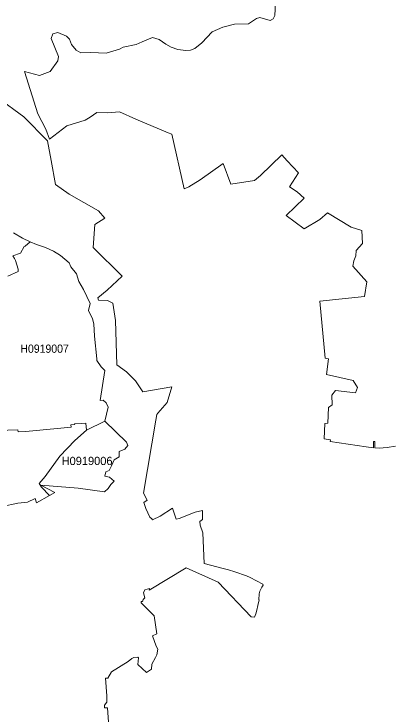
# Model space of a CAD drawing. Extents: x 369010 to 739155, y 6377141 to 6616555.
# Drawn here: x 679237 to 683842, y 6410031 to 6418517 of the extents above; entities that cross this region are included whole.
import ezdxf
from ezdxf.enums import TextEntityAlignment as Align

# ---------------------------------------------------------------- set-up
doc = ezdxf.new("R2010")
doc.units = 0
doc.header["$LTSCALE"] = 40
doc.layers.add('1', color=7, linetype='Continuous', lineweight=13)
doc.layers.add('2', color=7, linetype='Continuous')

msp = doc.modelspace()

# ---------------------------------------------------------------- linework, layer by layer
at = {"layer": '1'}
for points in [[(682405.6, 6418651.87), (682399.97, 6418497.29), (682376.3, 6418457.9), (682342.21, 6418437.88), (682216.42, 6418474.62), (682175.71, 6418460.39), (682080.71, 6418398.65), (681908.26, 6418395.18), (681765.92, 6418358.43), (681637.16, 6418301), (681513.2, 6418165.95), (681428.29, 6418097.6), (681377.15, 6418079.89), (681318.4, 6418073.77), (681224.06, 6418084.36), (681140.48, 6418112.5), (681077.76, 6418150.89), (680995.17, 6418206.5), (680913.58, 6418230.83), (680790.61, 6418180.52), (680715.63, 6418145.43), (680561.05, 6418116.14), (680515.04, 6418091.48), (680352.02, 6418040.01), (680166.82, 6418048.61), (680047.33, 6418046.96), (679988.58, 6418079.73), (679934.12, 6418145.27), (679910.79, 6418209.98), (679873.88, 6418246.39), (679769.61, 6418292.4), (679705.73, 6418275.52), (679686.7, 6418220.57), (679776.9, 6418002.44), (679768.62, 6417946.83), (679675.44, 6417819.55), (679547.18, 6417770.9), (679365.95, 6417818.23), (679525.33, 6417305.5), (679622.65, 6417120.3), (679668.82, 6416997.83), (679877.03, 6417160.68), (680100.13, 6417231.19), (680161.53, 6417264.29), (680241.96, 6417321.72)], [(680913.58, 6418230.83), (680995.17, 6418206.5), (681077.76, 6418150.89), (681140.48, 6418112.5), (681224.06, 6418084.36), (681318.4, 6418073.77), (681377.15, 6418079.89), (681428.29, 6418097.6), (681513.2, 6418165.95), (681637.16, 6418301), (681765.92, 6418358.43), (681908.26, 6418395.18), (682080.71, 6418398.65), (682175.71, 6418460.39), (682216.42, 6418474.62), (682342.21, 6418437.88), (682376.3, 6418457.9), (682399.97, 6418497.29), (682405.6, 6418651.87)], [(683858.56, 6413276.8), (683760.74, 6413260.75), (683662.6, 6413253.46), (683611.13, 6413255.45), (683609.14, 6413334.06), (683592.59, 6413334.73), (683595.74, 6413256.94), (683503.55, 6413267.7), (683067.61, 6413334.89), (683073.24, 6413353.1), (682994.62, 6413367.5), (683004.06, 6413550.87), (683038.32, 6413557.16), (683046.43, 6413744.85), (683091.44, 6413779.1), (683089.29, 6413897.44), (683133.98, 6413954.04), (683373.63, 6413922.1), (683398.79, 6413986.81), (683348.14, 6414074.69), (683024.91, 6414144.7), (683048.74, 6414335.36), (683007.86, 6414343.8), (682941.5, 6415035.61), (683485.67, 6415093.54), (683513.65, 6415270.63), (683342.68, 6415461.45), (683353.93, 6415526), (683379.75, 6415586.9), (683382.57, 6415648.97), (683460.35, 6415735.03), (683453.24, 6415893.25), (683324.64, 6415933.64), (683037.66, 6416105.43), (682944.81, 6416023.34), (682753.98, 6415912.78), (682536.18, 6416075.47), (682754.15, 6416282.85), (682669.57, 6416362.29), (682576.23, 6416421.54), (682685.13, 6416591.35), (682546.77, 6416735.01), (682484.21, 6416808.32), (682224.7, 6416558.25), (682149.89, 6416496.18), (681863.24, 6416452.66), (681772.87, 6416705.71), (681492.18, 6416505.62), (681353.98, 6416420.05), (681300.69, 6416396.72), (681150.91, 6417061.55), (681103.74, 6417075.28), (680712.16, 6417242.77), (680515.54, 6417330.32), (680368.9, 6417318.41), (680241.96, 6417321.72), (680161.53, 6417264.29), (680100.13, 6417231.19), (679877.03, 6417160.68), (679668.82, 6416997.83), (679622.65, 6417120.3), (679525.33, 6417305.5), (679365.95, 6417818.23), (679547.18, 6417770.9), (679675.44, 6417819.55), (679768.62, 6417946.83), (679776.9, 6418002.44), (679686.7, 6418220.57), (679705.73, 6418275.52), (679769.61, 6418292.4), (679873.88, 6418246.39), (679910.79, 6418209.98), (679934.12, 6418145.27), (679988.58, 6418079.73), (680047.33, 6418046.96), (680166.82, 6418048.61), (680352.02, 6418040.01), (680515.04, 6418091.48), (680561.05, 6418116.14), (680715.63, 6418145.43), (680790.61, 6418180.52), (680913.58, 6418230.83)], [(680980.77, 6413679.64), (681093.81, 6413806.58), (681150.91, 6413998.23), (680798.06, 6413936.33), (680710.17, 6414068.07), (680599.62, 6414178.8), (680481.78, 6414264.03), (680467.38, 6414802.42), (680435.11, 6415010.45), (680368.9, 6415043.72), (680262.82, 6415048.85), (680254.21, 6415075.17), (680366.75, 6415168.51), (680549.47, 6415336.83), (680195.79, 6415684.72), (680216.81, 6415966.24), (680336.13, 6416041.38), (680260.33, 6416130.09), (679905.82, 6416332.83), (679739.33, 6416451.5), (679688.19, 6416739.47), (679643.17, 6416980.94), (679355.85, 6417271.57), (679034.28, 6417505.43)], [(679034.28, 6417505.43), (679355.85, 6417271.57), (679643.17, 6416980.94), (679688.19, 6416739.47), (679739.33, 6416451.5), (679905.82, 6416332.83), (680260.33, 6416130.09), (680336.13, 6416041.38), (680216.81, 6415966.24), (680195.79, 6415684.72), (680549.47, 6415336.83), (680366.75, 6415168.51), (680254.21, 6415075.17), (680262.82, 6415048.85), (680368.9, 6415043.72), (680435.11, 6415010.45), (680467.38, 6414802.42), (680481.78, 6414264.03), (680599.62, 6414178.8), (680710.17, 6414068.07), (680798.06, 6413936.33), (681150.91, 6413998.23), (681093.81, 6413806.58), (680980.77, 6413679.64), (680968.69, 6413660.27), (680956.77, 6413594.07), (680806.5, 6412709.78), (680849.2, 6412621.4), (680811.96, 6412594.26), (680832.81, 6412523.59), (680881.97, 6412417.67), (680907.12, 6412398.3), (680917.38, 6412383.08), (681007.42, 6412428.1), (681157.86, 6412526.07), (681202.88, 6412391.52), (681238.13, 6412400.29), (681431.77, 6412476.09), (681521.47, 6412497.94), (681523.13, 6412387.55), (681488.21, 6412362.72), (681492.68, 6412318.86), (681525.45, 6412227.84), (681543.15, 6411854.62), (681770.06, 6411796.37), (681836.43, 6411777.83), (681911.73, 6411755.65), (682054.23, 6411707.49), (682099.91, 6411687.3), (682254.49, 6411602.89), (682255.65, 6411591.8), (682241.58, 6411569.13), (682218.08, 6411520.64), (682208.81, 6411488.53), (682202.36, 6411415.21), (682209.31, 6411414.55), (682190.94, 6411347.69), (682180.51, 6411288.77), (682167.27, 6411243.58), (682151.71, 6411203.7), (682111.83, 6411209.66), (681710.64, 6411628.88), (681324.19, 6411804.64), (680876.34, 6411531.39), (680873.69, 6411536.86), (680879.48, 6411552.91), (680824.37, 6411536.53), (680805.01, 6411500.28), (680821.23, 6411437.55), (680803.19, 6411417.2), (680798.88, 6411402.47), (680790.28, 6411396.51), (680779.85, 6411394.03), (680777.2, 6411378.47), (680936.09, 6411221.74), (680966.04, 6411000.62), (680915.89, 6410977.78), (680959.92, 6410854.81), (680979.94, 6410817.91), (680968.19, 6410747.73), (680953.46, 6410716.95), (680909.27, 6410634.53), (680903.32, 6410573.95), (680841.91, 6410534.73), (680736.49, 6410630.56), (680744.76, 6410712.98), (680737.98, 6410719.43), (680688.99, 6410714.47), (680665.82, 6410703.05), (680622.29, 6410667.3), (680420.21, 6410542.84), (680372.38, 6410465.88), (680347.39, 6410465.38), (680360.96, 6410252.71), (680360.46, 6410174.1), (680333.32, 6410139.84), (680335.14, 6410106.9), (680369.23, 6410106.9)], [(680241.96, 6417321.72), (680368.9, 6417318.41), (680515.54, 6417330.32), (680712.16, 6417242.77), (681103.74, 6417075.28), (681150.91, 6417061.55), (681300.69, 6416396.72), (681353.98, 6416420.05), (681492.18, 6416505.62), (681772.87, 6416705.71), (681863.24, 6416452.66), (682149.89, 6416496.18), (682224.7, 6416558.25), (682484.21, 6416808.32), (682546.77, 6416735.01), (682685.13, 6416591.35), (682576.23, 6416421.54), (682669.57, 6416362.29), (682754.15, 6416282.85), (682536.18, 6416075.47), (682753.98, 6415912.78), (682944.81, 6416023.34), (683037.66, 6416105.43), (683324.64, 6415933.64), (683453.24, 6415893.25), (683460.35, 6415735.03), (683382.57, 6415648.97), (683379.75, 6415586.9), (683353.93, 6415526), (683342.68, 6415461.45), (683513.65, 6415270.63), (683485.67, 6415093.54), (682941.5, 6415035.61), (683007.86, 6414343.8), (683048.74, 6414335.36), (683024.91, 6414144.7), (683348.14, 6414074.69), (683398.79, 6413986.81), (683373.63, 6413922.1), (683133.98, 6413954.04), (683089.29, 6413897.44), (683091.44, 6413779.1), (683046.43, 6413744.85), (683038.32, 6413557.16), (683004.06, 6413550.87), (682994.62, 6413367.5), (683073.24, 6413353.1), (683067.61, 6413334.89), (683503.55, 6413267.7), (683595.74, 6413256.94), (683592.59, 6413334.73), (683609.14, 6413334.06), (683611.13, 6413255.45), (683662.6, 6413253.46), (683760.74, 6413260.75), (683858.56, 6413276.8)], [(679229.24, 6415862.97), (679338.48, 6415797.92), (679434.14, 6415756.22), (679509.44, 6415723.28), (679620.66, 6415684.88), (679716.16, 6415640.86), (679798.91, 6415589.88), (679906.65, 6415502), (679927.17, 6415452.85), (679992.71, 6415366.12), (680021.84, 6415272.61), (680077.95, 6415177.45), (680159.38, 6415007.14), (680139.02, 6414922.57), (680189.66, 6414822.94), (680203.4, 6414759.05), (680213.5, 6414610.76), (680240.97, 6414334.87), (680241.8, 6414315.17), (680293.93, 6414239.7), (680335.97, 6414196.84), (680283.17, 6413832.89), (680316.77, 6413835.05), (680354.01, 6413804.43), (680379.33, 6413749.15), (680338.12, 6413582.15), (680600.44, 6413327.28), (680617.66, 6413285.57), (680579.42, 6413242.54), (680509.91, 6413214.07), (680509.91, 6413148.53), (680449.5, 6413112.95), (680417.73, 6413037.32), (680390.75, 6412984.02), (680348.55, 6412964.82), (680337.95, 6412914.18), (680396.05, 6412899.95), (680449.01, 6412855.1), (680409.95, 6412811.9), (680379.99, 6412763.24), (680333.65, 6412723.02), (680015.88, 6412769.03), (679563.23, 6412805.11), (679731.38, 6412715.58), (679665.84, 6412678.83), (679511.1, 6412592.44), (679494.38, 6412642.75), (679398.55, 6412600.39), (679283.2, 6412584.83), (678899.39, 6412506.54)], [(679162.71, 6415338.32), (679288.99, 6415394.59), (679287.34, 6415421.73), (679253.08, 6415528.65), (679244.64, 6415550.82), (679223.45, 6415583.43), (679316.3, 6415618.19), (679358.5, 6415696.3), (679372.4, 6415703.09), (679434.14, 6415756.22), (679338.48, 6415797.92), (679229.24, 6415862.97)], [(679036.93, 6413468.12), (679284.02, 6413474.25), (679286.18, 6413450.91), (679382.17, 6413456.21), (679929.82, 6413508.01), (679927.17, 6413535.32), (679972.69, 6413539.45), (679971.86, 6413548.06), (680060.4, 6413553.52), (680108.73, 6413558.16), (680115.02, 6413472.09), (680338.12, 6413582.15), (680379.33, 6413749.15), (680354.01, 6413804.43), (680316.77, 6413835.05), (680283.17, 6413832.89), (680335.97, 6414196.84), (680293.93, 6414239.7), (680241.8, 6414315.17), (680240.97, 6414334.87), (680213.5, 6414610.76), (680203.4, 6414759.05), (680189.66, 6414822.94), (680139.02, 6414922.57), (680159.38, 6415007.14), (680077.95, 6415177.45), (680021.84, 6415272.61), (679992.71, 6415366.12), (679927.17, 6415452.85), (679906.65, 6415502), (679798.91, 6415589.88), (679716.16, 6415640.86), (679620.66, 6415684.88), (679509.44, 6415723.28), (679434.14, 6415756.22), (679372.4, 6415703.09), (679358.5, 6415696.3), (679316.3, 6415618.19), (679223.45, 6415583.43), (679244.64, 6415550.82), (679253.08, 6415528.65), (679287.34, 6415421.73), (679288.99, 6415394.59), (679162.71, 6415338.32)], [(680395.55, 6409757.36), (680369.23, 6410106.9), (680335.14, 6410106.9), (680333.32, 6410139.84), (680360.46, 6410174.1), (680360.96, 6410252.71), (680347.39, 6410465.38), (680372.38, 6410465.88), (680420.21, 6410542.84), (680622.29, 6410667.3), (680665.82, 6410703.05), (680688.99, 6410714.47), (680737.98, 6410719.43), (680744.76, 6410712.98), (680736.49, 6410630.56), (680841.91, 6410534.73), (680903.32, 6410573.95), (680909.27, 6410634.53), (680953.46, 6410716.95), (680968.19, 6410747.73), (680979.94, 6410817.91), (680959.92, 6410854.81), (680915.89, 6410977.78), (680966.04, 6411000.62), (680936.09, 6411221.74), (680777.2, 6411378.47), (680779.85, 6411394.03), (680790.28, 6411396.51), (680798.88, 6411402.47), (680803.19, 6411417.2), (680821.23, 6411437.55), (680805.01, 6411500.28), (680824.37, 6411536.53), (680879.48, 6411552.91), (680873.69, 6411536.86), (680876.34, 6411531.39), (681324.19, 6411804.64), (681710.64, 6411628.88), (682111.83, 6411209.66), (682151.71, 6411203.7), (682167.27, 6411243.58), (682180.51, 6411288.77), (682190.94, 6411347.69), (682209.31, 6411414.55), (682202.36, 6411415.21), (682208.81, 6411488.53), (682218.08, 6411520.64), (682241.58, 6411569.13), (682255.65, 6411591.8), (682254.49, 6411602.89), (682099.91, 6411687.3), (682054.23, 6411707.49), (681911.73, 6411755.65), (681836.43, 6411777.83), (681770.06, 6411796.37), (681543.15, 6411854.62), (681525.45, 6412227.84), (681492.68, 6412318.86), (681488.21, 6412362.72), (681523.13, 6412387.55), (681521.47, 6412497.94), (681431.77, 6412476.09), (681238.13, 6412400.29), (681202.88, 6412391.52), (681157.86, 6412526.07), (681007.42, 6412428.1), (680917.38, 6412383.08), (680907.12, 6412398.3), (680881.97, 6412417.67), (680832.81, 6412523.59), (680811.96, 6412594.26), (680849.2, 6412621.4), (680806.5, 6412709.78), (680956.77, 6413594.07), (680968.69, 6413660.27), (680980.77, 6413679.64)], [(678899.39, 6412506.54), (679283.2, 6412584.83), (679398.55, 6412600.39), (679494.38, 6412642.75), (679511.1, 6412592.44), (679665.84, 6412678.83), (679571.17, 6412780.95), (679542.38, 6412826.79), (679613.54, 6412908.55), (679792.78, 6413154.66), (679974.18, 6413346.97), (680115.02, 6413472.09), (680108.73, 6413558.16), (680060.4, 6413553.52), (679971.86, 6413548.06), (679972.69, 6413539.45), (679927.17, 6413535.32), (679929.82, 6413508.01), (679382.17, 6413456.21), (679286.18, 6413450.91), (679284.02, 6413474.25), (679036.93, 6413468.12)], [(680369.23, 6410106.9), (680395.55, 6409757.36)]]:
    msp.add_lwpolyline(points, dxfattribs=at)
msp.add_lwpolyline([(680338.12, 6413582.15), (680115.02, 6413472.09), (679974.18, 6413346.97), (679792.78, 6413154.66), (679613.54, 6412908.55), (679542.38, 6412826.79), (679571.17, 6412780.95), (679665.84, 6412678.83), (679731.38, 6412715.58), (679563.23, 6412805.11), (680015.88, 6412769.03), (680333.65, 6412723.02), (680379.99, 6412763.24), (680409.95, 6412811.9), (680449.01, 6412855.1), (680396.05, 6412899.95), (680337.95, 6412914.18), (680348.55, 6412964.82), (680390.75, 6412984.02), (680417.73, 6413037.32), (680449.5, 6413112.95), (680509.91, 6413148.53), (680509.91, 6413214.07), (680579.42, 6413242.54), (680617.66, 6413285.57), (680600.44, 6413327.28)], close=True, dxfattribs=at)

# ---------------------------------------------------------------- texts
at = {"layer": '2', "width": 0.95}
msp.add_text('H0919007', height=100, dxfattribs=at).set_placement((679607.66, 6414409.42), align=Align.CENTER)
at = {"layer": '2'}
msp.add_text('H0919006', height=100, dxfattribs=at).set_placement((680122.61, 6413048.87), align=Align.CENTER)

doc.saveas('drawing.dxf')
